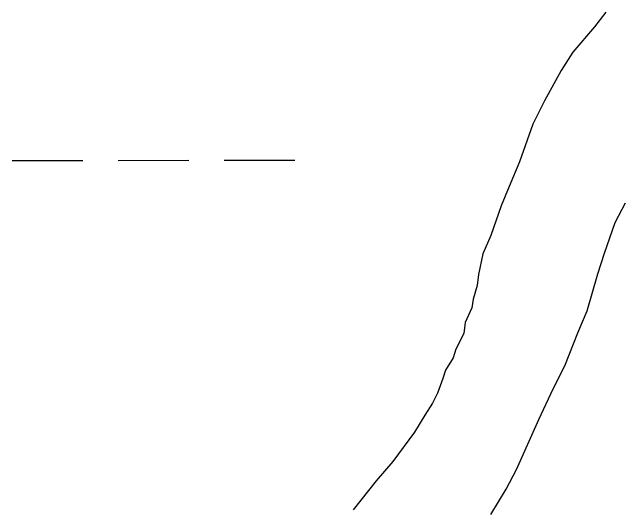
# Model space of a CAD drawing. Extents: x 3279314 to 3317160, y 734079 to 759431.
# Drawn here: x 3305679.6 to 3305955.1, y 757031.2 to 757256.6 of the extents above; entities that cross this region are included whole.
import ezdxf

# ---------------------------------------------------------------- set-up
doc = ezdxf.new("R2010")
doc.units = 0
doc.layers.add('V-SITE-VEGE', color=7, linetype='Continuous')
doc.layers.add('V-WETL-SWMP', color=7, linetype='Continuous')

msp = doc.modelspace()

# ---------------------------------------------------------------- linework, layer by layer
at = {"layer": 'V-SITE-VEGE'}
for p, q in [((3305948.4, 757256.59), (3305943.21, 757250.01)), ((3305943.21, 757250.01), (3305933.44, 757238.5)), ((3305933.44, 757238.5), (3305928.21, 757230.24)), ((3305928.21, 757230.24), (3305920.61, 757216.45)), ((3305920.61, 757216.45), (3305915.33, 757205.95)), ((3305915.33, 757205.95), (3305909.33, 757188.77)), ((3305909.33, 757188.77), (3305904.59, 757177.7)), ((3305904.59, 757177.7), (3305901.03, 757168.84)), ((3305901.03, 757168.84), (3305896.24, 757155.54)), ((3305896.24, 757155.54), (3305892.69, 757147.24)), ((3305892.69, 757147.24), (3305890.78, 757137.78)), ((3305890.78, 757137.78), (3305890.1, 757132.77)), ((3305890.1, 757132.77), (3305888.28, 757126.66)), ((3305888.28, 757126.66), (3305887.63, 757122.76)), ((3305887.63, 757122.76), (3305884.68, 757116.13)), ((3305884.68, 757116.13), (3305884, 757111.11)), ((3305884, 757111.11), (3305880.47, 757103.93)), ((3305880.47, 757103.93), (3305879.26, 757100.04)), ((3305879.26, 757100.04), (3305875.78, 757094.54)), ((3305875.78, 757094.54), (3305874.57, 757090.65)), ((3305874.57, 757090.65), (3305872.17, 757084)), ((3305872.17, 757084), (3305869.83, 757079.59)), ((3305869.83, 757079.59), (3305866.34, 757074.08)), ((3305866.34, 757074.08), (3305861.69, 757066.36)), ((3305861.69, 757066.36), (3305851.87, 757053.18)), ((3305851.87, 757053.18), (3305844.39, 757044.42)), ((3305844.39, 757044.42), (3305834.02, 757031.25))]:
    msp.add_line(p, q, dxfattribs=at)
msp.add_lwpolyline([(3305896.3, 757029.11), (3305903.29, 757040.68), (3305907.97, 757049.51), (3305918.02, 757072.19), (3305924.49, 757086.01), (3305929.77, 757096.51), (3305935.72, 757111.46), (3305939.87, 757121.42), (3305944.74, 757138.08), (3305947.76, 757147.51), (3305952.56, 757161.37), (3305957.25, 757170.2)], dxfattribs=at)
at = {"layer": 'V-WETL-SWMP'}
for p, q in [((3305679.59, 757189.47), (3305711.59, 757189.49)), ((3305727.59, 757189.5), (3305759.59, 757189.51)), ((3305775.59, 757189.52), (3305807.59, 757189.54))]:
    msp.add_line(p, q, dxfattribs=at)

doc.saveas('drawing.dxf')
